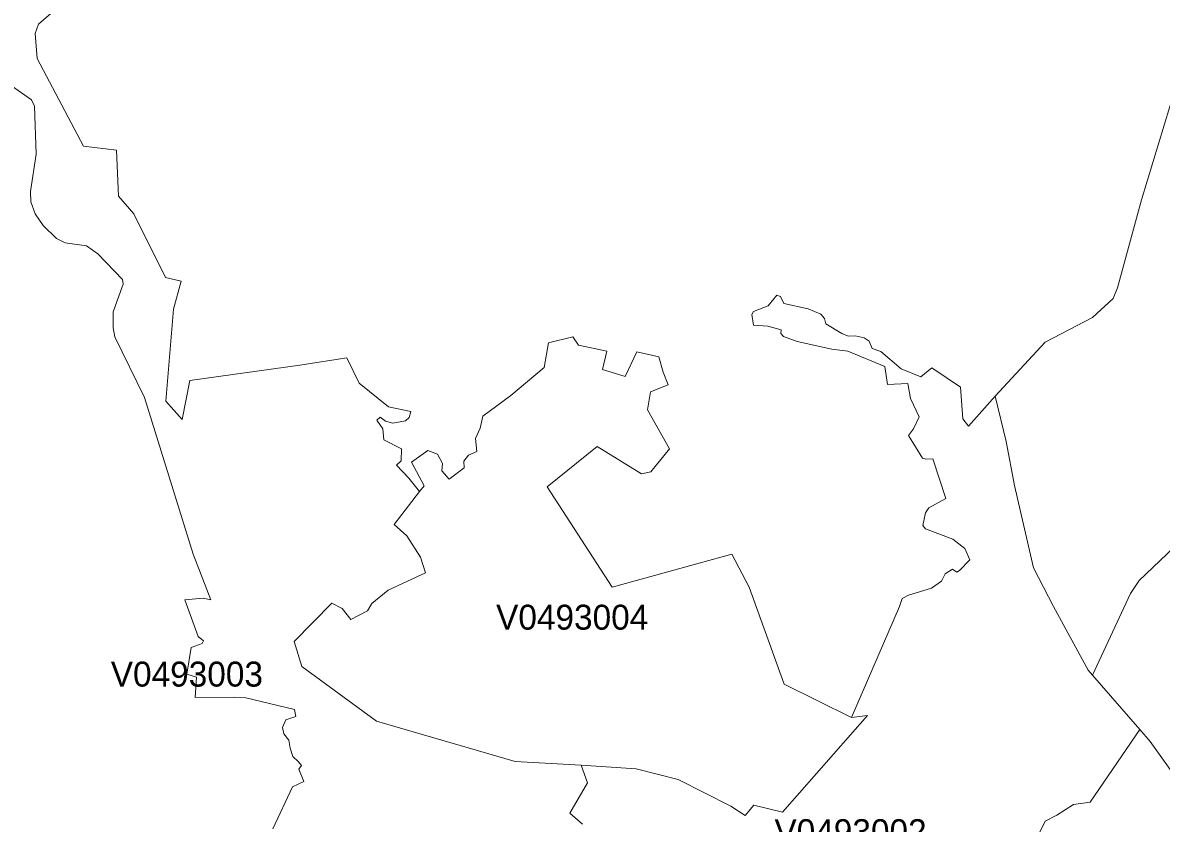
# Model space of a CAD drawing. Extents: x 369010 to 735936, y 6377141 to 6616555.
# Drawn here: x 651495 to 656057, y 6390086 to 6393293 of the extents above; entities that cross this region are included whole.
import ezdxf
from ezdxf.enums import TextEntityAlignment as Align

# ---------------------------------------------------------------- set-up
doc = ezdxf.new("R2010")
doc.units = 0
doc.header["$LTSCALE"] = 40
doc.layers.add('3', color=7, linetype='Continuous', lineweight=13)
doc.layers.add('4', color=7, linetype='Continuous')

msp = doc.modelspace()

# ---------------------------------------------------------------- linework, layer by layer
at = {"layer": '3'}
for points in [[(652793.46, 6391950.45), (652605.44, 6391921.49), (652164.71, 6391859.76), (652132.76, 6391704.35), (652067.55, 6391777.5), (652098.17, 6392145.91), (652129.62, 6392257.46), (652066.23, 6392273.18), (651939.62, 6392527.56), (651877.72, 6392598.73), (651870.27, 6392783.6), (651738.7, 6392799.16), (651552.84, 6393150.85), (651543.9, 6393250.49), (651558.13, 6393287.23), (651668.03, 6393385.21)], [(651668.03, 6393385.21), (651558.13, 6393287.23), (651543.9, 6393250.49), (651552.84, 6393150.85), (651738.7, 6392799.16), (651870.27, 6392783.6), (651877.72, 6392598.73), (651939.62, 6392527.56), (652066.23, 6392273.18), (652129.62, 6392257.46), (652098.17, 6392145.91), (652067.55, 6391777.5), (652132.76, 6391704.35), (652164.71, 6391859.76), (652605.44, 6391921.49), (652793.46, 6391950.45), (652842.94, 6391849), (652960.78, 6391754.33), (653049.99, 6391735.79), (653043.37, 6391712.29), (653027.81, 6391698.22), (652977.16, 6391688.79), (652948.7, 6391697.23), (652926.35, 6391712.95), (652913.61, 6391701.53), (652937.44, 6391666.12), (652941.08, 6391622.09), (653012.75, 6391586.84), (653010.27, 6391538.84), (652991.89, 6391521.47), (653041.38, 6391468.67), (653084.25, 6391414.72), (653103.28, 6391438.71), (653052.63, 6391533.22), (653118.17, 6391579.06), (653156.07, 6391565.49), (653176.6, 6391527.59), (653173.95, 6391497.96), (653203.41, 6391465.36), (653263.32, 6391510.71), (653261.83, 6391536.86), (653280.53, 6391561.02), (653313.8, 6391576.08), (653308.34, 6391627.72), (653327.37, 6391668.6), (653338.63, 6391717.75), (653450.67, 6391800.5), (653583.41, 6391912.22)], [(653583.41, 6391912.22), (653601.28, 6392011.03), (653698.43, 6392035.02), (653721.27, 6392001.92), (653835.14, 6391978.26), (653817.26, 6391903.94), (653908.29, 6391876.31), (653955.13, 6391975.44), (654043.34, 6391955.25), (654061.22, 6391893.19), (654080.25, 6391843.2), (654010.57, 6391815.23), (653997.5, 6391742.08), (654085.88, 6391586.34), (654011.4, 6391493.49), (653974.16, 6391486.71), (653796.57, 6391595.94), (653595.98, 6391434.08), (653856.65, 6391031.9), (654335.95, 6391164.31), (654405.96, 6391032.07), (654545.48, 6390642.8), (654815.42, 6390510.07), (655007.24, 6390955.11), (655018.16, 6390986.23), (655043.32, 6391000.13), (655136.16, 6391028.43), (655176.22, 6391055.74), (655190.95, 6391086.02), (655220.57, 6391104.56), (655236.96, 6391092.48), (655248.54, 6391099.26), (655290.25, 6391141.8), (655269.89, 6391186.98), (655220.9, 6391224.05), (655112.17, 6391265.93), (655101.74, 6391279.66), (655111.34, 6391330.31), (655125.57, 6391350.33), (655193.59, 6391387.9), (655141.63, 6391545.63), (655113.32, 6391544.64), (655099.59, 6391548.28), (655043.32, 6391639.97), (655063.34, 6391666.28), (655086.35, 6391713.95), (655052.09, 6391788.42), (655040.5, 6391848.34), (654960.07, 6391843.87), (654949.31, 6391916.52), (654801.02, 6391977.59), (654737.13, 6391986.03), (654597.61, 6392015.99), (654543.33, 6392036.68), (654532.9, 6392047.93), (654533.23, 6392062.99), (654479.78, 6392078.39), (654423.01, 6392082.36), (654416.06, 6392124.56), (654422.35, 6392136.97), (654481.93, 6392159.15), (654516.02, 6392202.68), (654531.41, 6392196.72), (654544.32, 6392168.59), (654641.97, 6392147.4), (654692.78, 6392125.55), (654707.34, 6392109.17), (654712.31, 6392086.5), (654776.19, 6392048.43), (654802.67, 6392037.51), (654829.98, 6392039.49), (654866.72, 6392030.56), (654886.75, 6392017.32), (654897.84, 6391988.52), (654933.42, 6391976.77), (655013.86, 6391906.26), (655093.46, 6391874.65), (655136.99, 6391910.4), (655252.68, 6391833.61), (655261.62, 6391706.83), (655283.96, 6391676.71), (655390.71, 6391797.36), (655592.13, 6392013.84), (655780.64, 6392112.81), (655864.22, 6392188.45), (655881.76, 6392230.98), (655978.08, 6392583.84), (656158.48, 6393182.46)], [(656158.48, 6393182.46), (655978.08, 6392583.84), (655881.76, 6392230.98), (655864.22, 6392188.45), (655780.64, 6392112.81), (655592.13, 6392013.84), (655390.71, 6391797.36), (655434.57, 6391615.64), (655468.5, 6391439.38), (655544.79, 6391109.03), (655624.73, 6390954.28), (655763.92, 6390699.24), (655781.3, 6390679.22), (655933.23, 6391006.25), (655967.49, 6391058.72), (656135.31, 6391217.1)], [(651423.08, 6393060.16), (651529.83, 6392984.69), (651541.91, 6392959.53), (651548.7, 6392766.39), (651525.69, 6392617.76), (651527.35, 6392576.22)], [(652497.2, 6390063.04), (652575.82, 6390232.02), (652620.34, 6390253.21), (652600.31, 6390302.69), (652612.06, 6390317.75), (652599.65, 6390332.48), (652576.31, 6390353.34), (652566.71, 6390386.6), (652560.26, 6390419.21), (652540.9, 6390443.7), (652535.1, 6390470.35), (652549.17, 6390500.14), (652588.73, 6390513.55), (652583.93, 6390542.18), (652388.8, 6390589.18), (652341.46, 6390590.67), (652185.56, 6390589.68), (652191.35, 6390671.93), (652152.29, 6390683.68), (652169.01, 6390790.27), (652213.69, 6390805.99), (652219.16, 6390817.25), (652196.98, 6390834.13), (652144.51, 6390980.93), (652217.34, 6390988.54), (652248.78, 6390981.59), (652177.28, 6391163.81), (651982.49, 6391791.73), (651863.32, 6392034.69), (651856.37, 6392071.77), (651857.36, 6392135.48), (651896.92, 6392245.71), (651894.93, 6392264.74), (651795.8, 6392367.69), (651750.45, 6392399.63), (651664.72, 6392412.04), (651630.46, 6392428.92), (651576.01, 6392481.72), (651544.56, 6392527.4), (651527.35, 6392576.22), (651525.69, 6392617.76), (651548.7, 6392766.39), (651541.91, 6392959.53), (651529.83, 6392984.69), (651423.08, 6393060.16)], [(651527.35, 6392576.22), (651544.56, 6392527.4), (651576.01, 6392481.72), (651630.46, 6392428.92), (651664.72, 6392412.04), (651750.45, 6392399.63), (651795.8, 6392367.69), (651894.93, 6392264.74), (651896.92, 6392245.71), (651857.36, 6392135.48), (651856.37, 6392071.77), (651863.32, 6392034.69), (651982.49, 6391791.73), (652177.28, 6391163.81), (652248.78, 6390981.59), (652217.34, 6390988.54), (652144.51, 6390980.93), (652196.98, 6390834.13), (652219.16, 6390817.25), (652213.69, 6390805.99), (652169.01, 6390790.27), (652152.29, 6390683.68), (652191.35, 6390671.93), (652185.56, 6390589.68), (652341.46, 6390590.67), (652388.8, 6390589.18), (652583.93, 6390542.18), (652588.73, 6390513.55), (652549.17, 6390500.14), (652535.1, 6390470.35), (652540.9, 6390443.7), (652560.26, 6390419.21), (652566.71, 6390386.6), (652576.31, 6390353.34), (652599.65, 6390332.48), (652612.06, 6390317.75), (652600.31, 6390302.69), (652620.34, 6390253.21), (652575.82, 6390232.02), (652497.2, 6390063.04)], [(655563.99, 6390037.06), (655591.96, 6390094.66), (655637.81, 6390117.99), (655705.33, 6390161.19), (655771.2, 6390169.96), (655970.97, 6390461.91), (655781.3, 6390679.22), (655763.92, 6390699.24), (655624.73, 6390954.28), (655544.79, 6391109.03), (655468.5, 6391439.38), (655434.57, 6391615.64), (655390.71, 6391797.36), (655283.96, 6391676.71), (655261.62, 6391706.83), (655252.68, 6391833.61), (655136.99, 6391910.4), (655093.46, 6391874.65), (655013.86, 6391906.26), (654933.42, 6391976.77), (654897.84, 6391988.52), (654886.75, 6392017.32), (654866.72, 6392030.56), (654829.98, 6392039.49), (654802.67, 6392037.51), (654776.19, 6392048.43), (654712.31, 6392086.5), (654707.34, 6392109.17), (654692.78, 6392125.55), (654641.97, 6392147.4), (654544.32, 6392168.59), (654531.41, 6392196.72), (654516.02, 6392202.68), (654481.93, 6392159.15), (654422.35, 6392136.97), (654416.06, 6392124.56), (654423.01, 6392082.36), (654479.78, 6392078.39), (654533.23, 6392062.99), (654532.9, 6392047.93), (654543.33, 6392036.68), (654597.61, 6392015.99), (654737.13, 6391986.03), (654801.02, 6391977.59), (654949.31, 6391916.52), (654960.07, 6391843.87), (655040.5, 6391848.34), (655052.09, 6391788.42), (655086.35, 6391713.95), (655063.34, 6391666.28), (655043.32, 6391639.97), (655099.59, 6391548.28), (655113.32, 6391544.64), (655141.63, 6391545.63), (655193.59, 6391387.9), (655125.57, 6391350.33), (655111.34, 6391330.31), (655101.74, 6391279.66), (655112.17, 6391265.93), (655220.9, 6391224.05), (655269.89, 6391186.98), (655290.25, 6391141.8), (655248.54, 6391099.26), (655236.96, 6391092.48), (655220.57, 6391104.56), (655190.95, 6391086.02), (655176.22, 6391055.74), (655136.16, 6391028.43), (655043.32, 6391000.13), (655018.16, 6390986.23), (655007.24, 6390955.11), (654815.42, 6390510.07), (654879.47, 6390518.01), (654539.03, 6390130.74), (654423.84, 6390157.88), (654389.74, 6390116.67), (654331.98, 6390153.91), (654120.47, 6390261.48), (653952.98, 6390303.69), (653732.69, 6390318.75), (653757.52, 6390247.42), (653686.51, 6390126.6), (653738.15, 6390081.75)], [(653738.15, 6390081.75), (653686.51, 6390126.6), (653757.52, 6390247.42), (653732.69, 6390318.75), (653468.38, 6390332.98), (652911.46, 6390494.51), (652612.56, 6390714.63), (652581.94, 6390814.43), (652733.71, 6390968.52), (652774.59, 6390947.17), (652809.84, 6390901.82), (652875.71, 6390937.07), (652892.76, 6390966.86), (652959.29, 6391019.99), (653108.08, 6391089.83), (653088.88, 6391151.56), (653033.77, 6391238.12), (652983.45, 6391283.64), (653084.25, 6391414.72), (653041.38, 6391468.67), (652991.89, 6391521.47), (653010.27, 6391538.84), (653012.75, 6391586.84), (652941.08, 6391622.09), (652937.44, 6391666.12), (652913.61, 6391701.53), (652926.35, 6391712.95), (652948.7, 6391697.23), (652977.16, 6391688.79), (653027.81, 6391698.22), (653043.37, 6391712.29), (653049.99, 6391735.79), (652960.78, 6391754.33), (652842.94, 6391849), (652793.46, 6391950.45)], [(656135.31, 6391217.1), (655967.49, 6391058.72), (655933.23, 6391006.25), (655781.3, 6390679.22), (655970.97, 6390461.91), (656012.51, 6390414.24), (656243.22, 6390090.52)], [(656243.22, 6390090.52), (656012.51, 6390414.24), (655970.97, 6390461.91), (655771.2, 6390169.96), (655705.33, 6390161.19), (655637.81, 6390117.99), (655591.96, 6390094.66), (655563.99, 6390037.06)]]:
    msp.add_lwpolyline(points, dxfattribs=at)
msp.add_lwpolyline([(653084.25, 6391414.72), (652983.45, 6391283.64), (653033.77, 6391238.12), (653088.88, 6391151.56), (653108.08, 6391089.83), (652959.29, 6391019.99), (652892.76, 6390966.86), (652875.71, 6390937.07), (652809.84, 6390901.82), (652774.59, 6390947.17), (652733.71, 6390968.52), (652581.94, 6390814.43), (652612.56, 6390714.63), (652911.46, 6390494.51), (653468.38, 6390332.98), (653732.69, 6390318.75), (653952.98, 6390303.69), (654120.47, 6390261.48), (654331.98, 6390153.91), (654389.74, 6390116.67), (654423.84, 6390157.88), (654539.03, 6390130.74), (654879.47, 6390518.01), (654815.42, 6390510.07), (654545.48, 6390642.8), (654405.96, 6391032.07), (654335.95, 6391164.31), (653856.65, 6391031.9), (653595.98, 6391434.08), (653796.57, 6391595.94), (653974.16, 6391486.71), (654011.4, 6391493.49), (654085.88, 6391586.34), (653997.5, 6391742.08), (654010.57, 6391815.23), (654080.25, 6391843.2), (654061.22, 6391893.19), (654043.34, 6391955.25), (653955.13, 6391975.44), (653908.29, 6391876.31), (653817.26, 6391903.94), (653835.14, 6391978.26), (653721.27, 6392001.92), (653698.43, 6392035.02), (653601.28, 6392011.03), (653583.41, 6391912.22), (653450.67, 6391800.5), (653338.63, 6391717.75), (653327.37, 6391668.6), (653308.34, 6391627.72), (653313.8, 6391576.08), (653280.53, 6391561.02), (653261.83, 6391536.86), (653263.32, 6391510.71), (653203.41, 6391465.36), (653173.95, 6391497.96), (653176.6, 6391527.59), (653156.07, 6391565.49), (653118.17, 6391579.06), (653052.63, 6391533.22), (653103.28, 6391438.71)], close=True, dxfattribs=at)

# ---------------------------------------------------------------- texts
at = {"layer": '4'}
for s, p in [('V0493004', (653696.26, 6390861.71)), ('V0493003', (652152.29, 6390633.68)), ('V0493002', (654811.61, 6390002.3))]:
    msp.add_text(s, height=100, dxfattribs=at).set_placement(p, align=Align.CENTER)

doc.saveas('drawing.dxf')
